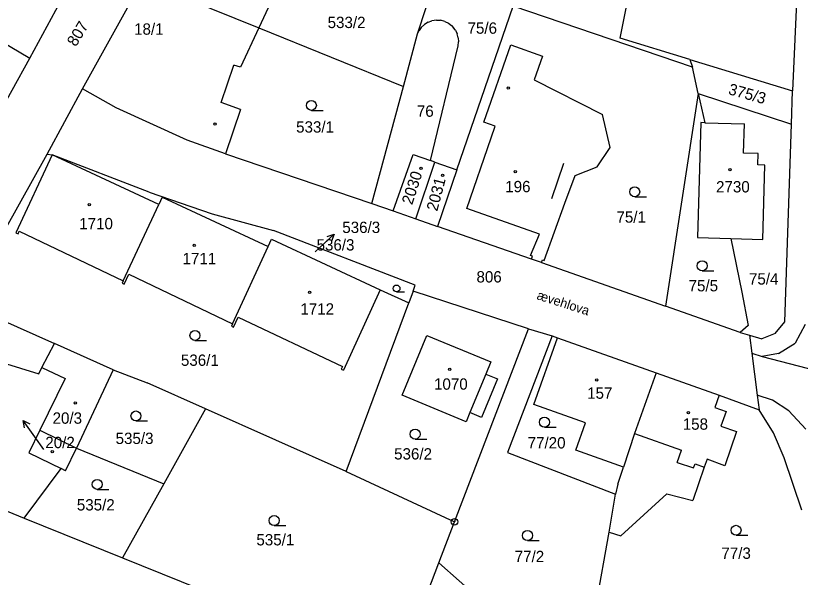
# Model space of a CAD drawing. Extents: x -735249 to -729401, y -1124843 to -1121828.
# Drawn here: x -734367.9 to -734250.1, y -1123099.8 to -1123015.5 of the extents above; entities that cross this region are included whole.
import ezdxf

# ---------------------------------------------------------------- set-up
doc = ezdxf.new("R2010")
doc.units = 0
for name, color, linetype in [('Vrstva 1', 7, 'Continuous'), ('Vrstva 15', 7, 'Continuous'), ('Vrstva 16', 7, 'Continuous'), ('Vrstva 18', 7, 'Continuous'), ('Vrstva 19', 7, 'Continuous'), ('Vrstva 25', 7, 'Continuous'), ('Vrstva 4', 7, 'Continuous')]:
    doc.layers.add(name, color=color, linetype=linetype)

msp = doc.modelspace()

# ---------------------------------------------------------------- linework, layer by layer
at = {"layer": 'Vrstva 1'}
for points in [[(-734277.12, -1123018.92), (-734272.05, -1122993.21)], [(-734250.17, -1123002.39), (-734251.28, -1123026.82)], [(-734365.74, -1123021.88), (-734355.97, -1123003.85)], [(-734357.82, -1123026.48), (-734348.85, -1123010.26)], [(-734307.55, -1123018.23), (-734304.88, -1123010.12)], [(-734342.15, -1123012.94), (-734331.35, -1123017.36)], [(-734329.94, -1123014.34), (-734331.35, -1123017.36)], [(-734301.63, -1123038.64), (-734293.19, -1123014.09)], [(-734266.27, -1123023.24), (-734293.19, -1123014.09)], [(-734305.96, -1123016.49), (-734306.51, -1123016.83)], [(-734305.96, -1123016.49), (-734305.39, -1123016.28)], [(-734304.71, -1123016.18), (-734305.39, -1123016.28)], [(-734304.71, -1123016.18), (-734304.08, -1123016.21)], [(-734303.45, -1123016.38), (-734304.08, -1123016.21)], [(-734303.45, -1123016.38), (-734302.91, -1123016.64)], [(-734302.91, -1123016.64), (-734302.47, -1123016.97)], [(-734374.41, -1123016.81), (-734365.74, -1123021.88)], [(-734331.35, -1123017.36), (-734334.1, -1123023.27)], [(-734331.35, -1123017.36), (-734309.67, -1123026.15)], [(-734307.55, -1123018.23), (-734307.32, -1123017.75)], [(-734306.98, -1123017.27), (-734307.32, -1123017.75)], [(-734306.98, -1123017.27), (-734306.51, -1123016.83)], [(-734302.47, -1123016.97), (-734302.13, -1123017.32)], [(-734301.84, -1123017.71), (-734302.13, -1123017.32)], [(-734301.84, -1123017.71), (-734301.58, -1123018.25)], [(-734309.67, -1123026.15), (-734307.55, -1123018.23)], [(-734301.43, -1123018.85), (-734301.58, -1123018.25)], [(-734301.43, -1123018.85), (-734301.38, -1123019.43)], [(-734266.69, -1123022.11), (-734277.12, -1123018.92)], [(-734305.58, -1123037.28), (-734301.46, -1123020.05)], [(-734301.46, -1123020.05), (-734301.38, -1123019.43)], [(-734297.61, -1123031.5), (-734293.55, -1123019.92)], [(-734293.55, -1123019.92), (-734288.78, -1123021.62)], [(-734371.08, -1123031.48), (-734365.74, -1123021.88)], [(-734288.78, -1123021.62), (-734290.05, -1123025.17)], [(-734266.69, -1123022.11), (-734266.27, -1123023.24)], [(-734266.69, -1123022.11), (-734251.28, -1123026.82)], [(-734337.01, -1123028.56), (-734335.13, -1123022.97)], [(-734334.1, -1123023.27), (-734335.13, -1123022.97)], [(-734265.44, -1123027.19), (-734266.27, -1123023.24)], [(-734314.39, -1123043.73), (-734309.67, -1123026.15)], [(-734290.05, -1123025.17), (-734279.79, -1123030.34)], [(-734363.15, -1123036.31), (-734357.82, -1123026.48)], [(-734352.8, -1123029.36), (-734357.82, -1123026.48)], [(-734265.44, -1123027.19), (-734270.35, -1123059.11)], [(-734265.44, -1123027.19), (-734264.44, -1123031.59)], [(-734265.44, -1123027.19), (-734251.44, -1123031.82)], [(-734251.44, -1123031.82), (-734251.28, -1123026.82)], [(-734342.1, -1123034.19), (-734352.8, -1123029.36)], [(-734334.11, -1123029.59), (-734337.01, -1123028.56)], [(-734334.11, -1123029.59), (-734336.37, -1123036.26)], [(-734278.63, -1123035.33), (-734279.79, -1123030.34)], [(-734295.91, -1123032.09), (-734297.61, -1123031.5)], [(-734265.05, -1123031.57), (-734265.54, -1123048.82)], [(-734264.44, -1123031.59), (-734265.05, -1123031.57)], [(-734264.44, -1123031.59), (-734258.49, -1123031.76)], [(-734258.62, -1123036.17), (-734258.49, -1123031.76)], [(-734252.41, -1123061.47), (-734251.44, -1123031.82)], [(-734296.48, -1123033.88), (-734295.91, -1123032.09)], [(-734336.37, -1123036.26), (-734342.1, -1123034.19)], [(-734300.14, -1123044.45), (-734296.48, -1123033.88)], [(-734280.6, -1123038.2), (-734278.63, -1123035.33)], [(-734375.63, -1123058.66), (-734363.15, -1123036.31)], [(-734362.37, -1123036.4), (-734367.82, -1123048.09)], [(-734363.15, -1123036.31), (-734362.37, -1123036.4)], [(-734347.83, -1123042.01), (-734362.37, -1123036.4)], [(-734346.38, -1123043.86), (-734362.37, -1123036.4)], [(-734336.37, -1123036.26), (-734314.39, -1123043.73)], [(-734311.22, -1123044.83), (-734308.2, -1123036.38)], [(-734308.2, -1123036.38), (-734305.58, -1123037.28)], [(-734256.44, -1123036.23), (-734258.62, -1123036.17)], [(-734256.49, -1123037.92), (-734256.44, -1123036.23)], [(-734307.81, -1123046.02), (-734304.94, -1123037.5)], [(-734304.94, -1123037.5), (-734305.58, -1123037.28)], [(-734304.94, -1123037.5), (-734301.63, -1123038.64)], [(-734255.4, -1123037.95), (-734256.49, -1123037.92)], [(-734255.7, -1123049.1), (-734255.4, -1123037.95)], [(-734301.63, -1123038.64), (-734304.55, -1123047.15)], [(-734283.89, -1123039.52), (-734280.6, -1123038.2)], [(-734285.44, -1123043.68), (-734283.89, -1123039.52)], [(-734347.83, -1123042.01), (-734338.38, -1123045.26)], [(-734345.86, -1123042.74), (-734346.38, -1123043.86)], [(-734345.86, -1123042.74), (-734329.96, -1123050.16)], [(-734314.39, -1123043.73), (-734311.22, -1123044.83)], [(-734288.52, -1123052.25), (-734285.44, -1123043.68)], [(-734351.71, -1123055.32), (-734346.38, -1123043.86)], [(-734311.22, -1123044.83), (-734307.81, -1123046.02)], [(-734289.24, -1123048.3), (-734300.14, -1123044.45)], [(-734338.38, -1123045.26), (-734329.17, -1123047.77)], [(-734307.81, -1123046.02), (-734304.55, -1123047.15)], [(-734290.45, -1123052.05), (-734304.55, -1123047.15)], [(-734367.82, -1123048.09), (-734367.5, -1123048.24)], [(-734367.5, -1123048.24), (-734367.33, -1123047.88)], [(-734367.33, -1123047.88), (-734351.71, -1123055.32)], [(-734307.88, -1123055.97), (-734329.17, -1123047.77)], [(-734290.57, -1123051.53), (-734289.24, -1123048.3)], [(-734329.96, -1123050.16), (-734329.46, -1123049.07)], [(-734329.46, -1123049.07), (-734313.15, -1123056.68)], [(-734265.54, -1123048.82), (-734260.52, -1123048.96)], [(-734260.52, -1123048.96), (-734255.7, -1123049.1)], [(-734260.52, -1123048.96), (-734258.87, -1123057.02)], [(-734335.31, -1123061.75), (-734329.96, -1123050.16)], [(-734290.3, -1123051.63), (-734290.57, -1123051.53)], [(-734290.45, -1123052.05), (-734290.3, -1123051.63)], [(-734288.93, -1123052.58), (-734290.45, -1123052.05)], [(-734288.93, -1123052.58), (-734288.78, -1123052.16)], [(-734288.93, -1123052.58), (-734270.35, -1123059.11)], [(-734288.78, -1123052.16), (-734288.52, -1123052.25)], [(-734351.58, -1123055.83), (-734350.87, -1123054.34)], [(-734350.87, -1123054.34), (-734335.31, -1123061.75)], [(-734351.71, -1123055.32), (-734351.88, -1123055.68)], [(-734351.88, -1123055.68), (-734351.58, -1123055.83)], [(-734313.15, -1123056.68), (-734318.67, -1123068.71)], [(-734313.15, -1123056.68), (-734308.87, -1123058.64)], [(-734308.21, -1123056.87), (-734307.88, -1123055.97)], [(-734308.21, -1123056.87), (-734308.87, -1123058.64)], [(-734290.9, -1123062.51), (-734308.21, -1123056.87)], [(-734258.87, -1123057.02), (-734257.93, -1123062.03)], [(-734375.63, -1123058.66), (-734362.02, -1123064.73)], [(-734318.28, -1123083.95), (-734308.87, -1123058.64)], [(-734259.12, -1123063.06), (-734270.35, -1123059.11)], [(-734335.17, -1123062.26), (-734334.45, -1123060.75)], [(-734334.45, -1123060.75), (-734318.81, -1123068.2)], [(-734253.87, -1123063.24), (-734252.41, -1123061.47)], [(-734335.31, -1123061.75), (-734335.48, -1123062.11)], [(-734335.48, -1123062.11), (-734335.17, -1123062.26)], [(-734301.99, -1123091.48), (-734290.9, -1123062.51)], [(-734290.9, -1123062.51), (-734287.34, -1123063.59)], [(-734257.93, -1123062.03), (-734259.12, -1123063.06)], [(-734249.35, -1123061.88), (-734250.88, -1123064.68)], [(-734309.85, -1123072.49), (-734306.14, -1123063.51)], [(-734306.14, -1123063.51), (-734296.54, -1123067.48)], [(-734287.34, -1123063.59), (-734294.06, -1123081.11)], [(-734287.34, -1123063.59), (-734286.54, -1123063.87)], [(-734259.12, -1123063.06), (-734257.74, -1123063.47)], [(-734257.74, -1123063.47), (-734255.85, -1123064.04)], [(-734257.74, -1123063.47), (-734257.38, -1123066.17)], [(-734253.87, -1123063.24), (-734255.85, -1123064.04)], [(-734363.93, -1123068.33), (-734362.02, -1123064.73)], [(-734353.21, -1123068.68), (-734362.02, -1123064.73)], [(-734290.08, -1123073.86), (-734286.54, -1123063.87)], [(-734286.54, -1123063.87), (-734271.75, -1123069.12)], [(-734253.35, -1123066.23), (-734250.88, -1123064.68)], [(-734257.38, -1123066.17), (-734255.82, -1123066.69)], [(-734257.38, -1123066.17), (-734256.55, -1123072.47)], [(-734253.35, -1123066.23), (-734255.82, -1123066.69)], [(-734255.82, -1123066.69), (-734239.8, -1123070.85)], [(-734369.9, -1123067.59), (-734364.38, -1123069.3)], [(-734364.38, -1123069.3), (-734363.93, -1123068.33)], [(-734363.93, -1123068.33), (-734360.43, -1123069.96)], [(-734318.81, -1123068.2), (-734318.99, -1123068.56)], [(-734318.99, -1123068.56), (-734318.67, -1123068.71)], [(-734296.54, -1123067.48), (-734297.3, -1123069.33)], [(-734353.21, -1123068.68), (-734358.73, -1123080.42)], [(-734353.21, -1123068.68), (-734348.11, -1123070.64)], [(-734297.3, -1123069.33), (-734295.56, -1123070.05)], [(-734271.75, -1123069.12), (-734274.99, -1123078.25)], [(-734271.75, -1123069.12), (-734262.25, -1123072.47)], [(-734360.43, -1123069.96), (-734364.22, -1123077.75)], [(-734339.37, -1123074.54), (-734348.11, -1123070.64)], [(-734295.56, -1123070.05), (-734297.93, -1123075.81)], [(-734300.25, -1123076.46), (-734309.85, -1123072.49)], [(-734262.25, -1123072.47), (-734262.9, -1123074.33)], [(-734262.25, -1123072.47), (-734256.26, -1123074.67)], [(-734254.26, -1123073.24), (-734256.55, -1123072.47)], [(-734256.55, -1123072.47), (-734256.26, -1123074.67)], [(-734251.81, -1123074.82), (-734254.26, -1123073.24)], [(-734282.34, -1123076.61), (-734290.08, -1123073.86)], [(-734262.9, -1123074.33), (-734261.23, -1123074.94)], [(-734339.37, -1123074.54), (-734345.64, -1123085.8)], [(-734318.28, -1123083.95), (-734339.37, -1123074.54)], [(-734299.68, -1123075.08), (-734300.25, -1123076.46)], [(-734297.93, -1123075.81), (-734299.68, -1123075.08)], [(-734261.23, -1123074.94), (-734262.01, -1123077.11)], [(-734254.11, -1123078.11), (-734256.26, -1123074.67)], [(-734249.27, -1123077.6), (-734251.81, -1123074.82)], [(-734283.8, -1123080.73), (-734282.34, -1123076.61)], [(-734364.22, -1123077.75), (-734365.88, -1123081.15)], [(-734364.22, -1123077.75), (-734358.73, -1123080.42)], [(-734262.01, -1123077.11), (-734259.65, -1123077.92)], [(-734259.65, -1123077.92), (-734261.41, -1123083.08)], [(-734274.99, -1123078.25), (-734276.64, -1123083.27)], [(-734252.51, -1123081.91), (-734254.11, -1123078.11)], [(-734365.88, -1123081.15), (-734361.03, -1123083.5)], [(-734360.38, -1123083.82), (-734358.73, -1123080.42)], [(-734358.73, -1123080.42), (-734345.64, -1123085.8)], [(-734294.06, -1123081.11), (-734277.84, -1123087.33)], [(-734276.64, -1123083.27), (-734283.8, -1123080.73)], [(-734264.09, -1123082.1), (-734264.53, -1123083.3)], [(-734261.41, -1123083.08), (-734264.09, -1123082.1)], [(-734249.89, -1123089.76), (-734252.51, -1123081.91)], [(-734366.58, -1123090.92), (-734361.03, -1123083.5)], [(-734360.38, -1123083.82), (-734361.03, -1123083.5)], [(-734277.49, -1123085.85), (-734276.64, -1123083.27)], [(-734264.53, -1123083.3), (-734266.21, -1123088.3)], [(-734318.28, -1123083.95), (-734301.99, -1123091.48)], [(-734345.64, -1123085.8), (-734351.81, -1123096.88)], [(-734277.49, -1123085.85), (-734277.84, -1123087.33)], [(-734278.78, -1123093.06), (-734277.84, -1123087.33)], [(-734277.01, -1123093.61), (-734270.15, -1123087.31)], [(-734270.15, -1123087.31), (-734266.21, -1123088.3)], [(-734370.01, -1123089.53), (-734366.58, -1123090.92)], [(-734366.58, -1123090.92), (-734351.81, -1123096.88)], [(-734304.36, -1123097.64), (-734301.99, -1123091.48)], [(-734280.72, -1123103.94), (-734278.78, -1123093.06)], [(-734278.78, -1123093.06), (-734277.01, -1123093.61)], [(-734351.81, -1123096.88), (-734310.42, -1123113.59)], [(-734310.42, -1123113.59), (-734304.36, -1123097.64)], [(-734282.98, -1123116.56), (-734304.36, -1123097.64)]]:
    msp.add_lwpolyline(points, dxfattribs=at)
at = {"layer": 'Vrstva 16'}
for points in [[(-734322.9, -1123050.97), (-734322.25, -1123050.37)], [(-734363.61, -1123080.63), (-734364.98, -1123078.71)]]:
    msp.add_lwpolyline(points, dxfattribs=at)
at = {"layer": 'Vrstva 25'}
for points in [[(-734323.48, -1123029.73), (-734321.73, -1123029.73)], [(-734274.95, -1123042.7), (-734273.2, -1123042.7)], [(-734322.25, -1123050.37), (-734320.042, -1123048.34)], [(-734321.117, -1123048.649), (-734320.042, -1123048.34), (-734320.44, -1123049.385)], [(-734264.82, -1123053.81), (-734263.07, -1123053.81)], [(-734310.69, -1123056.96), (-734309.517, -1123056.96)], [(-734340.95, -1123064.26), (-734339.2, -1123064.26)], [(-734364.98, -1123078.71), (-734366.722, -1123076.268)], [(-734366.548, -1123077.373), (-734366.722, -1123076.268), (-734365.734, -1123076.792)], [(-734349.81, -1123076.35), (-734348.06, -1123076.35)], [(-734288.5, -1123077.28), (-734286.75, -1123077.28)], [(-734307.91, -1123079.07), (-734306.16, -1123079.07)], [(-734355.62, -1123086.62), (-734353.87, -1123086.62)], [(-734329.06, -1123092.05), (-734327.31, -1123092.05)], [(-734291.04, -1123094.29), (-734289.29, -1123094.29)], [(-734259.74, -1123093.51), (-734257.99, -1123093.51)]]:
    msp.add_lwpolyline(points, dxfattribs=at)
for centre, radius in [((-734293.94, -1123026.39), 0.175), ((-734323.48, -1123028.98), 0.75), ((-734337.94, -1123031.79), 0.175), ((-734307.02, -1123038.44), 0.175), ((-734292.87, -1123038.92), 0.175), ((-734260.66, -1123038.64), 0.175), ((-734303.79, -1123039.49), 0.175), ((-734274.95, -1123041.95), 0.75), ((-734356.81, -1123043.87), 0.175), ((-734341.07, -1123049.97), 0.175), ((-734264.82, -1123053.06), 0.75), ((-734310.689, -1123056.458), 0.503), ((-734323.74, -1123057.05), 0.175), ((-734340.95, -1123063.51), 0.75), ((-734302.72, -1123068.6), 0.175), ((-734280.65, -1123070.19), 0.175), ((-734358.92, -1123073.65), 0.175), ((-734349.81, -1123075.6), 0.75), ((-734266.88, -1123075.13), 0.175), ((-734288.5, -1123076.53), 0.75), ((-734307.91, -1123078.32), 0.75), ((-734362.38, -1123080.95), 0.175), ((-734355.62, -1123085.87), 0.75), ((-734329.06, -1123091.3), 0.75), ((-734301.99, -1123091.48), 0.5), ((-734301.99, -1123091.48), 0.032), ((-734259.74, -1123092.76), 0.75), ((-734291.04, -1123093.54), 0.75)]:
    msp.add_circle(centre, radius, dxfattribs=at)
at = {"layer": 'Vrstva 4'}
for points in [[(-734285.62, -1123037.71), (-734287.43, -1123043.01)], [(-734297.3, -1123069.33), (-734299.68, -1123075.08)], [(-734274.99, -1123078.25), (-734267.92, -1123080.74)], [(-734268.57, -1123082.59), (-734267.92, -1123080.74)], [(-734268.57, -1123082.59), (-734266.11, -1123083.37)], [(-734266.11, -1123083.37), (-734265.9, -1123082.8)], [(-734265.9, -1123082.8), (-734264.53, -1123083.3)]]:
    msp.add_lwpolyline(points, dxfattribs=at)

# ---------------------------------------------------------------- texts
at = {"layer": 'Vrstva 15'}
msp.add_text('ævehlova', height=1.4, rotation=342.20272, dxfattribs=at).set_placement((-734289.739, -1123058.051))
at = {"layer": 'Vrstva 16'}
msp.add_text('536/3', height=1.7, dxfattribs=at).set_placement((-734318.84, -1123048.14))
at = {"layer": 'Vrstva 18'}
for s, rotation, p in [('807', 58.70047, (-734358.826, -1123020.276)), ('375/3', 344.40274, (-734261.014, -1123027.282))]:
    msp.add_text(s, height=1.7, rotation=rotation, dxfattribs=at).set_placement(p)
for s, p in [('533/2', (-734321.04, -1123017.38)), ('75/6', (-734300.04, -1123018.23)), ('76', (-734307.65, -1123030.7)), ('533/1', (-734325.77, -1123033.07)), ('75/1', (-734277.69, -1123046.59)), ('536/3', (-734322.7, -1123050.77)), ('806', (-734298.7, -1123055.57)), ('75/4', (-734257.8, -1123055.88)), ('75/5', (-734266.86, -1123056.9)), ('536/1', (-734343.06, -1123068.08)), ('535/3', (-734352.86, -1123079.81)), ('77/20', (-734291.02, -1123080.48)), ('536/2', (-734311.06, -1123082.14)), ('535/2', (-734358.68, -1123089.79)), ('535/1', (-734331.73, -1123095.03)), ('77/3', (-734261.94, -1123097.05)), ('77/2', (-734292.96, -1123097.54))]:
    msp.add_text(s, height=1.7, dxfattribs=at).set_placement(p)
at = {"layer": 'Vrstva 19'}
for s, p in [('18/1', (-734350.09, -1123018.38)), ('196', (-734294.38, -1123042.02)), ('2730', (-734262.74, -1123042.05)), ('1710', (-734358.32, -1123047.58)), ('1711', (-734342.82, -1123052.82)), ('1712', (-734325.13, -1123060.39)), ('1070', (-734305.07, -1123071.66)), ('157', (-734282.09, -1123073.02)), ('20/3', (-734362.32, -1123076.77)), ('158', (-734267.74, -1123077.67)), ('20/2', (-734363.41, -1123080.43))]:
    msp.add_text(s, height=1.7, dxfattribs=at).set_placement(p)
for s, rotation, p in [('2030', 72.20058, (-734308.349, -1123044.009)), ('2031', 75.2006, (-734304.592, -1123044.966))]:
    msp.add_text(s, height=1.7, rotation=rotation, dxfattribs=at).set_placement(p)

doc.saveas('drawing.dxf')
